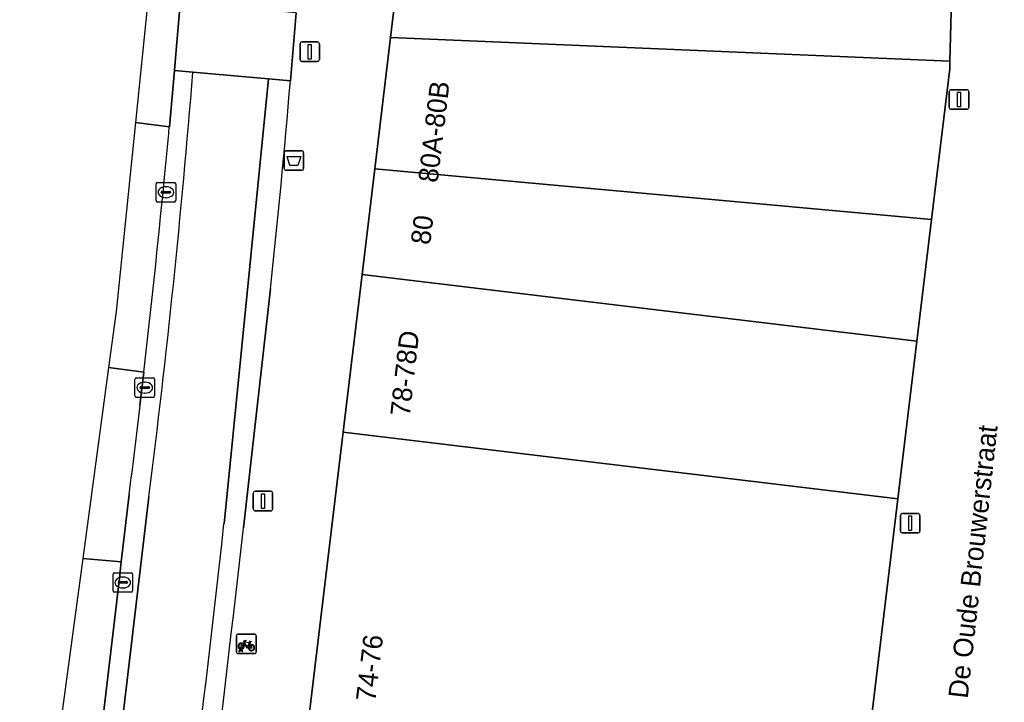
# Model space of a CAD drawing. Extents: x 160856 to 161310, y 384024 to 384878.
# Drawn here: x 161121.2 to 161171.6, y 384190.3 to 384225.2 of the extents above; entities that cross this region are included whole.
import ezdxf

# ---------------------------------------------------------------- set-up
doc = ezdxf.new("R2010")
doc.units = 0
for name, color, linetype in [('IMGEO_Afvalbak', 7, 'Continuous'), ('IMGEO_Fietsenrek', 7, 'Continuous'), ('IMGEO_Fietspad_gesloten', 7, 'Continuous'), ('IMGEO_Fietspad_open', 7, 'Continuous'), ('IMGEO_Kolk', 7, 'Continuous'), ('IMGEO_Lichtmast', 7, 'Continuous'), ('IMGEO_Openbare_ruimte_label', 7, 'Continuous'), ('IMGEO_Pand', 7, 'Continuous'), ('IMGEO_Pand_nummerreeks', 7, 'Continuous'), ('IMGEO_Parkeervlak_open', 7, 'Continuous'), ('IMGEO_Rijbaan_lokaal_open', 7, 'Continuous'), ('IMGEO_Voetpad_open', 7, 'Continuous')]:
    doc.layers.add(name, color=color, linetype=linetype)

msp = doc.modelspace()

# ---------------------------------------------------------------- linework, layer by layer
at = {"layer": 'IMGEO_Afvalbak'}
for p, q in [((161134.785, 384217.601), (161134.785, 384218.401)), ((161134.785, 384218.401), (161134.785, 384217.601)), ((161134.885, 384218.501), (161135.675, 384218.501)), ((161135.675, 384218.501), (161134.885, 384218.501)), ((161135.775, 384218.401), (161135.775, 384217.601)), ((161135.775, 384217.601), (161135.775, 384218.401)), ((161135.675, 384217.501), (161134.885, 384217.501)), ((161134.885, 384217.501), (161135.675, 384217.501))]:
    msp.add_line(p, q, dxfattribs=at)
msp.add_lwpolyline([(161134.928, 384218.215), (161135.632, 384218.215), (161135.483, 384217.745), (161135.077, 384217.745), (161134.928, 384218.215)], dxfattribs=at)
for centre, start, end in [((161134.885, 384218.401), 90, 180), ((161134.885, 384218.401), 90, 180), ((161135.675, 384218.401), 0, 90), ((161135.675, 384218.401), 360, 90), ((161134.885, 384217.601), 180, 270), ((161134.885, 384217.601), 180, 270), ((161135.675, 384217.601), 270, 0), ((161135.675, 384217.601), 270, 0)]:
    msp.add_arc(centre, 0.1, start, end, dxfattribs=at)
at = {"layer": 'IMGEO_Fietsenrek'}
for p, q in [((161132.344, 384192.836), (161132.344, 384193.677)), ((161132.344, 384193.677), (161132.344, 384192.836)), ((161132.419, 384193.761), (161133.26, 384193.761)), ((161133.26, 384193.761), (161132.419, 384193.761)), ((161133.344, 384193.686), (161133.344, 384192.845)), ((161133.344, 384192.845), (161133.344, 384193.686)), ((161133.031, 384193.31), (161133.067, 384193.215)), ((161133.269, 384192.761), (161132.428, 384192.761)), ((161132.428, 384192.761), (161133.269, 384192.761)), ((161132.471, 384192.845), (161132.51, 384193.005)), ((161132.505, 384192.845), (161132.471, 384192.845)), ((161132.54, 384192.993), (161132.505, 384192.845)), ((161132.582, 384193.017), (161132.581, 384193.021)), ((161132.623, 384192.845), (161132.589, 384192.987)), ((161132.613, 384193.028), (161132.614, 384193.021)), ((161132.621, 384192.991), (161132.656, 384192.845)), ((161132.656, 384192.845), (161132.623, 384192.845))]:
    msp.add_line(p, q, dxfattribs=at)
for points in [[(161132.678, 384193.235), (161132.626, 384193.145), (161132.586, 384193.12), (161132.587, 384193.167), (161132.642, 384193.261)], [(161132.657, 384193.287), (161132.752, 384193.451), (161132.838, 384193.437), (161132.84, 384193.428), (161132.784, 384193.417), (161132.757, 384193.372), (161133.013, 384193.331)], [(161132.953, 384193.043), (161132.903, 384193.043), (161132.712, 384193.294), (161132.693, 384193.262)], [(161133, 384193.306), (161132.743, 384193.347), (161132.726, 384193.318), (161132.893, 384193.098), (161133, 384193.306)], [(161133.048, 384193.208), (161133.018, 384193.285), (161132.909, 384193.067), (161132.952, 384193.067)], [(161132.982, 384193.067), (161133.102, 384193.066), (161133.058, 384193.18)], [(161133.078, 384193.187), (161133.133, 384193.042), (161132.983, 384193.042)], [(161133.013, 384193.331), (161133.038, 384193.38), (161133.032, 384193.384), (161133.009, 384193.388), (161132.997, 384193.395), (161132.996, 384193.398), (161132.998, 384193.403), (161133.093, 384193.388), (161133.095, 384193.378), (161133.085, 384193.365), (161133.073, 384193.359), (161133.059, 384193.365), (161133.031, 384193.31)]]:
    msp.add_lwpolyline(points, dxfattribs=at)
for centre, radius, start, end in [((161132.422, 384193.683), 0.0779, 92.4484, 184.2845), ((161132.422, 384193.683), 0.0779, 92.4484, 184.2845), ((161133.266, 384193.683), 0.0779, 2.4484, 94.2845), ((161133.266, 384193.683), 0.0779, 2.4484, 94.2845), ((161132.584, 384193.146), 0.159, 62.6766, 242.1369), ((161132.584, 384193.146), 0.129, 63.3192, 238.903), ((161132.584, 384193.146), 0.129, 283.6043, 43.4302), ((161132.584, 384193.146), 0.159, 283.5766, 46.6042), ((161133.111, 384193.062), 0.159, 113.3408, 178.3217), ((161133.111, 384193.062), 0.159, 187.0065, 105.7708), ((161133.111, 384193.062), 0.129, 113.923, 177.9556), ((161133.111, 384193.062), 0.129, 188.6715, 104.5883), ((161132.422, 384192.839), 0.0779, 182.4484, 274.2845), ((161132.422, 384192.839), 0.0779, 182.4484, 274.2845), ((161132.564, 384193.017), 0.0499, 12.8025, 158.6934), ((161132.584, 384193.146), 0.159, 253.9967, 271.7867), ((161132.564, 384193.017), 0.0174, 12.8025, 163.4502), ((161132.584, 384193.146), 0.129, 253.415, 269.0204), ((161133.266, 384192.839), 0.0779, 272.4484, 4.2845), ((161133.266, 384192.839), 0.0779, 272.4484, 4.2845)]:
    msp.add_arc(centre, radius, start, end, dxfattribs=at)
at = {"layer": 'IMGEO_Fietspad_gesloten'}
for points in [[(161131.702, 384199.413), (161133.98, 384222.181), (161130.108, 384222.52)], [(161127.86, 384200.786), (161125.711, 384182.594)]]:
    msp.add_lwpolyline(points, dxfattribs=at)
for centre, radius, start, end in [((160663.629, 384259.786), 467.965, 352.75703, 355.43249), ((160074.43, 384315.686), 1063.646, 352.170179, 353.724153)]:
    msp.add_arc(centre, radius, start, end, dxfattribs=at)
at = {"layer": 'IMGEO_Fietspad_open'}
msp.add_lwpolyline([(161135.391, 384225.567), (161134.478, 384225.642), (161130.517, 384225.968), (161129.457, 384226.055), (161129.454, 384226.017), (161129.253, 384223.655), (161129.164, 384222.603), (161130.108, 384222.52), (161133.98, 384222.181), (161135.102, 384222.083)], close=True, dxfattribs=at)
for points in [[(161130.108, 384222.52), (161129.164, 384222.603), (161128.905, 384219.727)], [(161135.102, 384222.083), (161133.98, 384222.181), (161131.702, 384199.413)], [(161132.694, 384199.196), (161134.085, 384211.441)], [(161127.603, 384207.169), (161127.404, 384205.457)], [(161126.853, 384200.913), (161126.449, 384197.46), (161126.351, 384196.627), (161124.726, 384182.762)], [(161125.711, 384182.594), (161127.86, 384200.786)]]:
    msp.add_lwpolyline(points, dxfattribs=at)
for centre, radius, start, end in [((160663.629, 384259.786), 467.965, 352.75703, 355.43249), ((160578.546, 384269.901), 558.606, 353.99286, 355.08939), ((160509.288, 384277.443), 622.299, 354.423345, 354.678338), ((160535.365, 384274.907), 596.099, 353.475028, 354.422369), ((160560.415, 384271.904), 570.87, 352.85643, 353.31584), ((160074.43, 384315.686), 1063.646, 352.170179, 353.724153), ((159749.61, 384354.589), 1391.786, 352.395662, 353.589555)]:
    msp.add_arc(centre, radius, start, end, dxfattribs=at)
at = {"layer": 'IMGEO_Kolk'}
for p, q in [((161128.228, 384215.952), (161128.228, 384216.804)), ((161128.303, 384216.878), (161129.155, 384216.878)), ((161129.229, 384216.804), (161129.229, 384215.952)), ((161128.487, 384216.372), (161128.487, 384216.384)), ((161128.925, 384216.335), (161128.527, 384216.335)), ((161128.53, 384216.421), (161128.928, 384216.421)), ((161128.716, 384216.658), (161128.741, 384216.658)), ((161128.971, 384216.384), (161128.971, 384216.372)), ((161129.155, 384215.878), (161128.303, 384215.878)), ((161128.739, 384216.098), (161128.714, 384216.098)), ((161127.148, 384205.951), (161127.148, 384206.803)), ((161127.223, 384206.877), (161128.075, 384206.877)), ((161128.149, 384206.803), (161128.149, 384205.951)), ((161127.407, 384206.371), (161127.407, 384206.383)), ((161127.845, 384206.334), (161127.447, 384206.334)), ((161127.45, 384206.42), (161127.848, 384206.42)), ((161127.636, 384206.657), (161127.661, 384206.657)), ((161127.891, 384206.383), (161127.891, 384206.371)), ((161128.075, 384205.877), (161127.223, 384205.877)), ((161127.659, 384206.097), (161127.634, 384206.097)), ((161126.024, 384195.977), (161126.024, 384196.829)), ((161126.099, 384196.903), (161126.951, 384196.903)), ((161126.512, 384196.683), (161126.537, 384196.683)), ((161127.025, 384196.829), (161127.025, 384195.977)), ((161126.283, 384196.397), (161126.283, 384196.409)), ((161126.721, 384196.36), (161126.323, 384196.36)), ((161126.326, 384196.446), (161126.724, 384196.446)), ((161126.767, 384196.409), (161126.767, 384196.397)), ((161126.951, 384195.903), (161126.099, 384195.903)), ((161126.535, 384196.123), (161126.51, 384196.123))]:
    msp.add_line(p, q, dxfattribs=at)
for points in [[(161128.228, 384215.952), (161128.228, 384216.804)], [(161128.303, 384216.878), (161129.155, 384216.878)], [(161129.229, 384216.804), (161129.229, 384215.952)], [(161129.155, 384215.878), (161128.303, 384215.878)], [(161127.148, 384205.951), (161127.148, 384206.803)], [(161127.223, 384206.877), (161128.075, 384206.877)], [(161128.149, 384206.803), (161128.149, 384205.951)], [(161128.075, 384205.877), (161127.223, 384205.877)], [(161126.024, 384195.977), (161126.024, 384196.829)], [(161126.099, 384196.903), (161126.951, 384196.903)], [(161127.025, 384196.829), (161127.025, 384195.977)], [(161126.951, 384195.903), (161126.099, 384195.903)]]:
    msp.add_lwpolyline(points, dxfattribs=at)
for centre, radius, start, end in [((161128.305, 384216.802), 0.0765, 91.552, 178.448), ((161128.305, 384216.802), 0.0765, 91.552, 178.448), ((161129.153, 384216.802), 0.0765, 1.552, 88.448), ((161129.153, 384216.802), 0.0765, 1.552, 88.448), ((161128.527, 384216.381), 0.0403, 85.8775, 175.7526), ((161128.524, 384216.371), 0.0366, 178.938, 274.7102), ((161128.928, 384216.378), 0.043, 264.8664, 352.4533), ((161128.932, 384216.383), 0.0386, 1.7309, 96.639), ((161128.305, 384215.954), 0.0765, 181.552, 268.448), ((161128.305, 384215.954), 0.0765, 181.552, 268.448), ((161129.153, 384215.954), 0.0765, 271.552, 358.448), ((161129.153, 384215.954), 0.0765, 271.552, 358.448), ((161127.225, 384206.801), 0.0765, 91.552, 178.448), ((161127.225, 384206.801), 0.0765, 91.552, 178.448), ((161128.073, 384206.801), 0.0765, 1.552, 88.448), ((161128.073, 384206.801), 0.0765, 1.552, 88.448), ((161127.447, 384206.38), 0.0403, 85.8775, 175.7526), ((161127.444, 384206.37), 0.0366, 178.938, 274.7102), ((161127.848, 384206.377), 0.043, 264.8664, 352.4533), ((161127.852, 384206.382), 0.0386, 1.7309, 96.639), ((161127.225, 384205.953), 0.0765, 181.552, 268.448), ((161127.225, 384205.953), 0.0765, 181.552, 268.448), ((161128.073, 384205.953), 0.0765, 271.552, 358.448), ((161128.073, 384205.953), 0.0765, 271.552, 358.448), ((161126.101, 384196.827), 0.0765, 91.552, 178.448), ((161126.101, 384196.827), 0.0765, 91.552, 178.448), ((161126.949, 384196.827), 0.0765, 1.552, 88.448), ((161126.949, 384196.827), 0.0765, 1.552, 88.448), ((161126.323, 384196.406), 0.0403, 85.8775, 175.7526), ((161126.32, 384196.396), 0.0366, 178.938, 274.7102), ((161126.724, 384196.403), 0.043, 264.8664, 352.4533), ((161126.728, 384196.408), 0.0386, 1.7309, 96.639), ((161126.101, 384195.979), 0.0765, 181.552, 268.448), ((161126.101, 384195.979), 0.0765, 181.552, 268.448), ((161126.949, 384195.979), 0.0765, 271.552, 358.448), ((161126.949, 384195.979), 0.0765, 271.552, 358.448)]:
    msp.add_arc(centre, radius, start, end, dxfattribs=at)
for centre, major_axis, ratio, start_param, end_param in [((161128.715, 384216.378), (-0.387, 0.002), 0.722429, 4.712389, 7.853982), ((161128.74, 384216.378), (-0.39, 0.002), 0.717154, 1.570796, 4.712389), ((161127.635, 384206.377), (-0.387, 0.002), 0.722429, 4.712389, 7.853982), ((161127.66, 384206.377), (-0.39, 0.002), 0.717154, 1.570796, 4.712389), ((161126.511, 384196.403), (-0.387, 0.002), 0.722429, 4.712389, 7.853982), ((161126.536, 384196.403), (-0.39, 0.002), 0.717154, 1.570796, 4.712389)]:
    msp.add_ellipse(centre, major_axis=major_axis, ratio=ratio, start_param=start_param, end_param=end_param, dxfattribs=at)
at = {"layer": 'IMGEO_Lichtmast'}
for p, q in [((161135.591, 384223.171), (161135.591, 384223.971)), ((161135.591, 384223.971), (161135.591, 384223.171)), ((161135.691, 384224.071), (161136.481, 384224.071)), ((161136.481, 384224.071), (161135.691, 384224.071)), ((161136.581, 384223.971), (161136.581, 384223.171)), ((161136.581, 384223.171), (161136.581, 384223.971)), ((161136.481, 384223.071), (161135.691, 384223.071)), ((161135.691, 384223.071), (161136.481, 384223.071)), ((161168.811, 384220.724), (161168.811, 384221.524)), ((161168.811, 384221.524), (161168.811, 384220.724)), ((161168.911, 384221.624), (161169.701, 384221.624)), ((161169.701, 384221.624), (161168.911, 384221.624)), ((161169.801, 384221.524), (161169.801, 384220.724)), ((161169.801, 384220.724), (161169.801, 384221.524)), ((161169.701, 384220.624), (161168.911, 384220.624)), ((161168.911, 384220.624), (161169.701, 384220.624)), ((161133.198, 384200.171), (161133.198, 384200.971)), ((161133.198, 384200.971), (161133.198, 384200.171)), ((161133.298, 384201.071), (161134.088, 384201.071)), ((161134.088, 384201.071), (161133.298, 384201.071)), ((161134.188, 384200.971), (161134.188, 384200.171)), ((161134.188, 384200.171), (161134.188, 384200.971)), ((161134.088, 384200.071), (161133.298, 384200.071)), ((161133.298, 384200.071), (161134.088, 384200.071)), ((161166.313, 384199.036), (161166.313, 384199.836)), ((161166.313, 384199.836), (161166.313, 384199.036)), ((161166.413, 384199.936), (161167.203, 384199.936)), ((161167.203, 384199.936), (161166.413, 384199.936)), ((161167.303, 384199.836), (161167.303, 384199.036)), ((161167.303, 384199.036), (161167.303, 384199.836)), ((161167.203, 384198.936), (161166.413, 384198.936)), ((161166.413, 384198.936), (161167.203, 384198.936))]:
    msp.add_line(p, q, dxfattribs=at)
for points in [[(161136.011, 384223.946), (161136.161, 384223.946), (161136.161, 384223.196), (161136.011, 384223.196), (161136.011, 384223.946)], [(161169.231, 384221.499), (161169.381, 384221.499), (161169.381, 384220.749), (161169.231, 384220.749), (161169.231, 384221.499)], [(161133.618, 384200.946), (161133.768, 384200.946), (161133.768, 384200.196), (161133.618, 384200.196), (161133.618, 384200.946)], [(161166.733, 384199.811), (161166.883, 384199.811), (161166.883, 384199.061), (161166.733, 384199.061), (161166.733, 384199.811)]]:
    msp.add_lwpolyline(points, dxfattribs=at)
for centre, start, end in [((161135.691, 384223.971), 90, 180), ((161135.691, 384223.971), 90, 180), ((161136.481, 384223.971), 0, 90), ((161136.481, 384223.971), 360, 90), ((161135.691, 384223.171), 180, 270), ((161135.691, 384223.171), 180, 270), ((161136.481, 384223.171), 270, 0), ((161136.481, 384223.171), 270, 0), ((161168.911, 384221.524), 90, 180), ((161168.911, 384221.524), 90, 180), ((161169.701, 384221.524), 0, 90), ((161169.701, 384221.524), 360, 90), ((161168.911, 384220.724), 180, 270), ((161168.911, 384220.724), 180, 270), ((161169.701, 384220.724), 270, 0), ((161169.701, 384220.724), 270, 0), ((161133.298, 384200.971), 90, 180), ((161133.298, 384200.971), 90, 180), ((161134.088, 384200.971), 0, 90), ((161134.088, 384200.971), 360, 90), ((161133.298, 384200.171), 180, 270), ((161133.298, 384200.171), 180, 270), ((161134.088, 384200.171), 270, 0), ((161134.088, 384200.171), 270, 0), ((161166.413, 384199.836), 90, 180), ((161166.413, 384199.836), 90, 180), ((161167.203, 384199.836), 0, 90), ((161167.203, 384199.836), 360, 90), ((161166.413, 384199.036), 180, 270), ((161166.413, 384199.036), 180, 270), ((161167.203, 384199.036), 270, 0), ((161167.203, 384199.036), 270, 0)]:
    msp.add_arc(centre, 0.1, start, end, dxfattribs=at)
at = {"layer": 'IMGEO_Pand'}
for points in [[(161140.22, 384224.296), (161168.844, 384223.095), (161169.03, 384230.078), (161140.67, 384230.878), (161140.565, 384227.17)], [(161140.22, 384224.296), (161139.413, 384217.573), (161167.903, 384214.977), (161168.833, 384222.69), (161168.844, 384223.095)], [(161138.763, 384212.161), (161167.153, 384208.752), (161167.903, 384214.977), (161139.413, 384217.573)], [(161138.763, 384212.161), (161137.866, 384204.68), (161137.796, 384204.099), (161166.182, 384200.691), (161167.153, 384208.752)], [(161163.584, 384179.139), (161166.182, 384200.691), (161137.796, 384204.099), (161137.747, 384203.691), (161135.206, 384182.519)]]:
    msp.add_lwpolyline(points, close=True, dxfattribs=at)
at = {"layer": 'IMGEO_Parkeervlak_open'}
for points in [[(161128.905, 384219.727), (161127.169, 384219.949), (161126.187, 384210.279), (161125.798, 384207.402)], [(161125.798, 384207.402), (161127.603, 384207.169)], [(161124.726, 384182.762), (161126.351, 384196.627), (161126.449, 384197.46), (161124.476, 384197.637), (161121.249, 384173.789)]]:
    msp.add_lwpolyline(points, dxfattribs=at)
for centre, radius, start, end in [((160509.288, 384277.443), 622.299, 354.423345, 354.678338), ((160535.365, 384274.907), 596.099, 353.475028, 354.422369)]:
    msp.add_arc(centre, radius, start, end, dxfattribs=at)
at = {"layer": 'IMGEO_Rijbaan_lokaal_open'}
msp.add_lwpolyline([(161172.586, 384259.744), (161170.142, 384259.723), (161170.031, 384256.365), (161169.999, 384255.404), (161169.663, 384250), (161169.644, 384249.7), (161169.487, 384245.909), (161169.434, 384244.65), (161169.389, 384243.561), (161169.218, 384237.149), (161169.03, 384230.078), (161168.844, 384223.095), (161168.833, 384222.69), (161167.903, 384214.977), (161167.153, 384208.752), (161166.182, 384200.691), (161163.584, 384179.139)], dxfattribs=at)
at = {"layer": 'IMGEO_Voetpad_open'}
for points in [[(161135.206, 384182.519), (161137.747, 384203.691), (161137.796, 384204.099), (161137.866, 384204.68), (161138.763, 384212.161), (161139.413, 384217.573), (161140.22, 384224.296), (161140.565, 384227.17), (161140.67, 384230.878), (161140.869, 384237.95), (161140.916, 384239.606), (161141.077, 384244.333), (161141.269, 384250), (161141.296, 384250.803), (161141.444, 384255.163), (161141.426, 384257.244), (161141.368, 384264.026), (161141.31, 384270.831), (161141.256, 384277.091), (161139.948, 384277.078), (161136.27, 384278.993)], [(161127.799, 384226.16), (161127.169, 384219.949), (161128.905, 384219.727), (161129.164, 384222.603), (161129.253, 384223.655), (161129.454, 384226.017), (161127.799, 384226.16)], [(161135.391, 384225.567), (161135.102, 384222.083)], [(161134.085, 384211.441), (161132.694, 384199.196)], [(161127.404, 384205.457), (161127.603, 384207.169), (161125.798, 384207.402), (161124.476, 384197.637)], [(161124.476, 384197.637), (161126.449, 384197.46), (161126.853, 384200.913)]]:
    msp.add_lwpolyline(points, dxfattribs=at)
for centre, radius, start, end in [((160578.546, 384269.901), 558.606, 353.99286, 355.08939), ((160560.415, 384271.904), 570.87, 352.85643, 353.31584), ((159749.61, 384354.589), 1391.786, 352.395662, 353.589555)]:
    msp.add_arc(centre, radius, start, end, dxfattribs=at)

# ---------------------------------------------------------------- texts
at = {"layer": 'IMGEO_Openbare_ruimte_label'}
msp.add_text('De Oude Brouwerstraat', height=1, rotation=83.7421, dxfattribs=at).set_placement((161169.75, 384190.434))
at = {"layer": 'IMGEO_Pand_nummerreeks'}
for s, rotation, p in [('80A-80B', 83.1552, (161142.628, 384216.835)), ('80', 83.1514, (161142.246, 384213.658)), ('78-78D', 83.4749, (161141.199, 384204.874)), ('74-76', 83.1562, (161139.44, 384190.273))]:
    msp.add_text(s, height=1, rotation=rotation, dxfattribs=at).set_placement(p)

doc.saveas('drawing.dxf')
